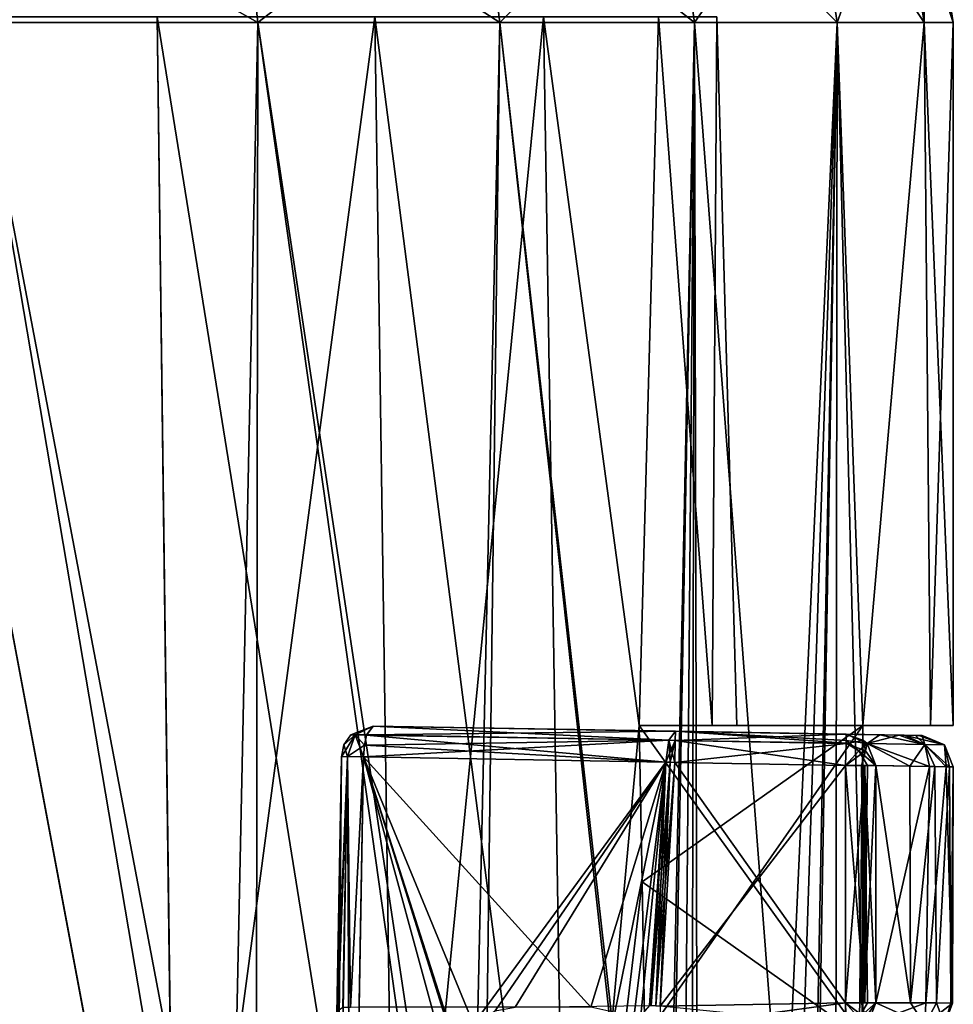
# Model space of a CAD drawing. Header units: millimetres. Extents: x -36.5 to 36.5, y -8.8 to 41.6.
# Tile 427 of 428: x 29 to 35, y 31.8 to 38.1. Entities that reach past the tile are written whole.
import ezdxf

# ---------------------------------------------------------------- set-up
doc = ezdxf.new("R2010")
doc.units = ezdxf.units.MM
doc.header["$LTSCALE"] = 65.185185
for name, color, linetype in [('325', 7, 'CONTINUOUS'), ('339', 7, 'CONTINUOUS'), ('372', 7, 'CONTINUOUS'), ('373', 7, 'CONTINUOUS'), ('374', 7, 'CONTINUOUS'), ('382', 7, 'CONTINUOUS'), ('629', 7, 'CONTINUOUS'), ('630', 7, 'CONTINUOUS'), ('631', 7, 'CONTINUOUS'), ('643', 7, 'CONTINUOUS'), ('644', 7, 'CONTINUOUS'), ('646', 7, 'CONTINUOUS'), ('660', 7, 'CONTINUOUS'), ('663', 7, 'CONTINUOUS'), ('664', 7, 'CONTINUOUS'), ('665', 7, 'CONTINUOUS'), ('666', 7, 'CONTINUOUS'), ('905', 7, 'CONTINUOUS'), ('911', 7, 'CONTINUOUS'), ('912', 7, 'CONTINUOUS'), ('913', 7, 'CONTINUOUS'), ('914', 7, 'CONTINUOUS'), ('915', 7, 'CONTINUOUS'), ('916', 7, 'CONTINUOUS'), ('917', 7, 'CONTINUOUS'), ('918', 7, 'CONTINUOUS'), ('919', 7, 'CONTINUOUS'), ('920', 7, 'CONTINUOUS'), ('921', 7, 'CONTINUOUS'), ('922', 7, 'CONTINUOUS'), ('923', 7, 'CONTINUOUS'), ('924', 7, 'CONTINUOUS'), ('925', 7, 'CONTINUOUS'), ('926', 7, 'CONTINUOUS'), ('928', 7, 'CONTINUOUS'), ('929', 7, 'CONTINUOUS')]:
    doc.layers.add(name, color=color, linetype=linetype)

msp = doc.modelspace()

# ---------------------------------------------------------------- linework, layer by layer
at = {"layer": '325', "color": 7, "linetype": 'Continuous'}
for points in [[(30.3481, 28.6, -10.9443), (28.5649, 28.6, -12.4184), (28.7343, 38.1, -12.2971), (30.3481, 28.6, -10.9443)], [(28.8652, 28.6, 12.2009), (30.5356, 28.6, 10.7604), (28.7343, 38.1, 12.2971), (28.8652, 28.6, 12.2009)], [(28.7343, 38.1, 12.2971), (30.5356, 28.6, 10.7604), (30.548, 38.1, 10.748), (28.7343, 38.1, 12.2971)], [(30.548, 38.1, -10.748), (30.3481, 28.6, -10.9443), (28.7343, 38.1, -12.2971), (30.548, 38.1, -10.748)], [(31.887, 28.6, -9.2165), (30.3481, 28.6, -10.9443), (30.548, 38.1, -10.748), (31.887, 28.6, -9.2165)], [(30.5356, 28.6, 10.7604), (31.9768, 28.6, 9.0975), (30.548, 38.1, 10.748), (30.5356, 28.6, 10.7604)], [(30.548, 38.1, 10.748), (31.9768, 28.6, 9.0975), (32.097, 38.1, 8.9344), (30.548, 38.1, 10.748)], [(32.097, 38.1, -8.9344), (31.887, 28.6, -9.2165), (30.548, 38.1, -10.748), (32.097, 38.1, -8.9344)], [(33.1459, 28.6, -7.275), (31.887, 28.6, -9.2165), (32.097, 38.1, -8.9344), (33.1459, 28.6, -7.275)], [(31.9768, 28.6, 9.0975), (33.1665, 28.6, 7.2373), (32.097, 38.1, 8.9344), (31.9768, 28.6, 9.0975)], [(32.097, 38.1, 8.9344), (33.1665, 28.6, 7.2373), (33.3433, 38.1, 6.9007), (32.097, 38.1, 8.9344)], [(33.3433, 38.1, -6.9007), (33.1459, 28.6, -7.275), (32.097, 38.1, -8.9344), (33.3433, 38.1, -6.9007)], [(33.2267, 24.3015, -7.1249), (33.1459, 28.6, -7.275), (33.3433, 38.1, -6.9007), (33.2267, 24.3015, -7.1249)], [(33.1665, 28.6, 7.2373), (34.0712, 28.6, 5.2318), (33.3433, 38.1, 6.9007), (33.1665, 28.6, 7.2373)], [(33.3059, 19.9674, -6.9735), (33.2267, 24.3015, -7.1249), (33.3433, 38.1, -6.9007), (33.3059, 19.9674, -6.9735)], [(33.3885, 19.0001, -6.8115), (33.3059, 19.9674, -6.9735), (33.3433, 38.1, -6.9007), (33.3885, 19.0001, -6.8115)], [(33.3433, 38.1, 6.9007), (34.0712, 28.6, 5.2318), (34.256, 38.1, 4.6971), (33.3433, 38.1, 6.9007)], [(34.256, 38.1, -4.6971), (33.3885, 19.0001, -6.8115), (33.3433, 38.1, -6.9007), (34.256, 38.1, -4.6971)], [(33.5953, 18.0639, -6.3826), (33.3885, 19.0001, -6.8115), (34.256, 38.1, -4.6971), (33.5953, 18.0639, -6.3826)], [(33.8976, 17.2471, -5.6843), (33.5953, 18.0639, -6.3826), (34.256, 38.1, -4.6971), (33.8976, 17.2471, -5.6843)], [(34.2321, 16.6509, -4.7691), (33.8976, 17.2471, -5.6843), (34.256, 38.1, -4.6971), (34.2321, 16.6509, -4.7691)], [(34.0712, 28.6, 5.2318), (34.4213, 31.6, 4.1541), (34.256, 38.1, 4.6971), (34.0712, 28.6, 5.2318)], [(34.4213, 33.6, -4.1541), (34.2321, 16.6509, -4.7691), (34.256, 38.1, -4.6971), (34.4213, 33.6, -4.1541)], [(34.8129, 38.1, -2.3778), (34.4213, 33.6, -4.1541), (34.256, 38.1, -4.6971), (34.8129, 38.1, -2.3778)], [(34.4213, 31.6, 4.1541), (34.4213, 33.6, 4.1541), (34.256, 38.1, 4.6971), (34.4213, 31.6, 4.1541)], [(34.256, 38.1, 4.6971), (34.4213, 33.6, 4.1541), (34.8129, 38.1, 2.3778), (34.256, 38.1, 4.6971)], [(34.8545, 33.6, -2.0983), (34.4213, 33.6, -4.1541), (34.8129, 38.1, -2.3778), (34.8545, 33.6, -2.0983)], [(34.4213, 33.6, 4.1541), (34.8545, 33.6, 2.0983), (34.8129, 38.1, 2.3778), (34.4213, 33.6, 4.1541)], [(35, 38.1, 0), (34.8545, 33.6, -2.0983), (34.8129, 38.1, -2.3778), (35, 38.1, 0)], [(34.8545, 33.6, 2.0983), (35, 33.6), (34.8129, 38.1, 2.3778), (34.8545, 33.6, 2.0983)], [(34.8129, 38.1, 2.3778), (35, 33.6), (35, 38.1, 0), (34.8129, 38.1, 2.3778)], [(35, 33.6), (34.8545, 33.6, -2.0983), (35, 38.1, 0), (35, 33.6)], [(34.4213, 33.6, -4.1541), (34.4213, 31.6, -4.1541), (34.2321, 16.6509, -4.7691), (34.4213, 33.6, -4.1541)]]:
    msp.add_3dface(points, dxfattribs=at)
at = {"layer": '339', "color": 7, "linetype": 'Continuous'}
for points in [[(28.7343, 38.1, 12.2971), (30.548, 38.1, 10.748), (28.6342, 39.1784, 12.1593), (28.7343, 38.1, 12.2971)], [(30.548, 38.1, 10.748), (30.4276, 39.1784, 10.6276), (28.6342, 39.1784, 12.1593), (30.548, 38.1, 10.748)], [(28.7343, 38.1, -12.2971), (28.6342, 39.1784, -12.1593), (30.4276, 39.1784, -10.6276), (28.7343, 38.1, -12.2971)], [(30.548, 38.1, -10.748), (28.7343, 38.1, -12.2971), (30.4276, 39.1784, -10.6276), (30.548, 38.1, -10.748)], [(30.548, 38.1, 10.748), (32.097, 38.1, 8.9344), (30.4276, 39.1784, 10.6276), (30.548, 38.1, 10.748)], [(32.097, 38.1, 8.9344), (31.9593, 39.1784, 8.8342), (30.4276, 39.1784, 10.6276), (32.097, 38.1, 8.9344)], [(30.548, 38.1, -10.748), (30.4276, 39.1784, -10.6276), (31.9593, 39.1784, -8.8342), (30.548, 38.1, -10.748)], [(32.097, 38.1, -8.9344), (30.548, 38.1, -10.748), (31.9593, 39.1784, -8.8342), (32.097, 38.1, -8.9344)], [(32.097, 38.1, 8.9344), (33.3433, 38.1, 6.9007), (31.9593, 39.1784, 8.8342), (32.097, 38.1, 8.9344)], [(33.3433, 38.1, 6.9007), (33.1916, 39.1784, 6.8233), (31.9593, 39.1784, 8.8342), (33.3433, 38.1, 6.9007)], [(32.097, 38.1, -8.9344), (31.9593, 39.1784, -8.8342), (33.1916, 39.1784, -6.8233), (32.097, 38.1, -8.9344)], [(33.3433, 38.1, -6.9007), (32.097, 38.1, -8.9344), (33.1916, 39.1784, -6.8233), (33.3433, 38.1, -6.9007)], [(33.3433, 38.1, 6.9007), (34.256, 38.1, 4.6971), (33.1916, 39.1784, 6.8233), (33.3433, 38.1, 6.9007)], [(34.256, 38.1, 4.6971), (34.0941, 39.1784, 4.6444), (33.1916, 39.1784, 6.8233), (34.256, 38.1, 4.6971)], [(33.3433, 38.1, -6.9007), (33.1916, 39.1784, -6.8233), (34.0941, 39.1784, -4.6444), (33.3433, 38.1, -6.9007)], [(34.256, 38.1, -4.6971), (33.3433, 38.1, -6.9007), (34.0941, 39.1784, -4.6444), (34.256, 38.1, -4.6971)], [(34.256, 38.1, 4.6971), (34.8129, 38.1, 2.3778), (34.0941, 39.1784, 4.6444), (34.256, 38.1, 4.6971)], [(34.8129, 38.1, 2.3778), (34.6447, 39.1784, 2.3512), (34.0941, 39.1784, 4.6444), (34.8129, 38.1, 2.3778)], [(34.256, 38.1, -4.6971), (34.0941, 39.1784, -4.6444), (34.6447, 39.1784, -2.3512), (34.256, 38.1, -4.6971)], [(34.8129, 38.1, -2.3778), (34.256, 38.1, -4.6971), (34.6447, 39.1784, -2.3512), (34.8129, 38.1, -2.3778)], [(34.8129, 38.1, 2.3778), (35, 38.1, 0), (34.6447, 39.1784, 2.3512), (34.8129, 38.1, 2.3778)], [(35, 38.1, 0), (34.8297, 39.1784), (34.6447, 39.1784, 2.3512), (35, 38.1, 0)], [(34.8129, 38.1, -2.3778), (34.6447, 39.1784, -2.3512), (34.8297, 39.1784), (34.8129, 38.1, -2.3778)], [(35, 38.1, 0), (34.8129, 38.1, -2.3778), (34.8297, 39.1784), (35, 38.1, 0)]]:
    msp.add_3dface(points, dxfattribs=at)
at = {"layer": '372', "color": 7, "linetype": 'Continuous'}
for points in [[(34.4213, 33.6, -4.1541), (34.8545, 33.6, -2.0983), (32.9897, 33.6, -4.1041), (34.4213, 33.6, -4.1541)], [(34.8545, 33.6, -2.0983), (33.4564, 33.6, -2.077), (32.9897, 33.6, -4.1041), (34.8545, 33.6, -2.0983)], [(34.8545, 33.6, 2.0983), (34.4213, 33.6, 4.1541), (32.9897, 33.6, 4.1041), (34.8545, 33.6, 2.0983)], [(34.8545, 33.6, 2.0983), (32.9897, 33.6, 4.1041), (33.4564, 33.6, 2.077), (34.8545, 33.6, 2.0983)], [(34.8545, 33.6, -2.0983), (35, 33.6), (33.4564, 33.6, -2.077), (34.8545, 33.6, -2.0983)], [(35, 33.6), (33.6135, 33.6), (33.4564, 33.6, -2.077), (35, 33.6)], [(34.8545, 33.6, 2.0983), (33.4564, 33.6, 2.077), (33.6135, 33.6), (34.8545, 33.6, 2.0983)], [(35, 33.6), (34.8545, 33.6, 2.0983), (33.6135, 33.6), (35, 33.6)]]:
    msp.add_3dface(points, dxfattribs=at)
at = {"layer": '373', "color": 7, "linetype": 'Continuous'}
for points in [[(34.4213, 33.6, 4.1541), (34.4213, 31.6, 4.1541), (32.9897, 33.6, 4.1041), (34.4213, 33.6, 4.1541)], [(34.4213, 31.6, 4.1541), (33.0078, 32.6003, 4.1047), (32.9897, 33.6, 4.1041), (34.4213, 31.6, 4.1541)], [(34.4213, 31.6, 4.1541), (33.0259, 31.6, 4.1054), (33.0078, 32.6003, 4.1047), (34.4213, 31.6, 4.1541)]]:
    msp.add_3dface(points, dxfattribs=at)
at = {"layer": '374', "color": 7, "linetype": 'Continuous'}
for points in [[(34.4213, 33.6, -4.1541), (32.9897, 33.6, -4.1041), (33.0078, 32.6003, -4.1047), (34.4213, 33.6, -4.1541)], [(33.0259, 31.6, -4.1054), (34.4213, 33.6, -4.1541), (33.0078, 32.6003, -4.1047), (33.0259, 31.6, -4.1054)], [(34.4213, 31.6, -4.1541), (34.4213, 33.6, -4.1541), (33.0259, 31.6, -4.1054), (34.4213, 31.6, -4.1541)]]:
    msp.add_3dface(points, dxfattribs=at)
at = {"layer": '382', "color": 7, "linetype": 'Continuous'}
for points in [[(28.338, 28.6, -10.9696), (30.0271, 28.6, -9.4147), (28.2358, 38.1349, -10.8383), (28.338, 28.6, -10.9696)], [(28.2358, 38.1349, -10.8383), (30.0271, 28.6, -9.4147), (29.9046, 38.1349, -9.302), (28.2358, 38.1349, -10.8383)], [(30.027, 28.6, 9.4148), (28.3379, 28.6, 10.9697), (28.2358, 38.1349, 10.8383), (30.027, 28.6, 9.4148)], [(29.9046, 38.1349, 9.302), (30.027, 28.6, 9.4148), (28.2358, 38.1349, 10.8383), (29.9046, 38.1349, 9.302)], [(29.9046, 38.1349, -9.302), (30.0271, 28.6, -9.4147), (31.2979, 38.1349, -7.512), (29.9046, 38.1349, -9.302)], [(31.4372, 28.6, 7.6031), (30.027, 28.6, 9.4148), (29.9046, 38.1349, 9.302), (31.4372, 28.6, 7.6031)], [(31.2979, 38.1349, 7.512), (31.4372, 28.6, 7.6031), (29.9046, 38.1349, 9.302), (31.2979, 38.1349, 7.512)], [(30.0271, 28.6, -9.4147), (31.4372, 28.6, -7.603), (31.2979, 38.1349, -7.512), (30.0271, 28.6, -9.4147)], [(31.2979, 38.1349, -7.512), (31.4372, 28.6, -7.603), (32.3775, 38.1349, -5.517), (31.2979, 38.1349, -7.512)], [(32.5299, 28.6, 5.584), (31.4372, 28.6, 7.6031), (31.2979, 38.1349, 7.512), (32.5299, 28.6, 5.584)], [(32.3775, 38.1349, 5.517), (32.5299, 28.6, 5.584), (31.2979, 38.1349, 7.512), (32.3775, 38.1349, 5.517)], [(31.4372, 28.6, -7.603), (32.5299, 28.6, -5.5838), (32.3775, 38.1349, -5.517), (31.4372, 28.6, -7.603)], [(32.5299, 28.6, -5.5838), (32.9897, 33.6, -4.1041), (32.3775, 38.1349, -5.517), (32.5299, 28.6, -5.5838)], [(32.9897, 33.6, 4.1041), (32.5299, 28.6, 5.584), (32.3775, 38.1349, 5.517), (32.9897, 33.6, 4.1041)], [(33.114, 38.1349, 3.3716), (32.9897, 33.6, 4.1041), (32.3775, 38.1349, 5.517), (33.114, 38.1349, 3.3716)], [(32.3775, 38.1349, -5.517), (32.9897, 33.6, -4.1041), (33.114, 38.1349, -3.3716), (32.3775, 38.1349, -5.517)], [(33.4564, 33.6, 2.077), (32.9897, 33.6, 4.1041), (33.114, 38.1349, 3.3716), (33.4564, 33.6, 2.077)], [(32.9897, 33.6, -4.1041), (33.4564, 33.6, -2.077), (33.114, 38.1349, -3.3716), (32.9897, 33.6, -4.1041)], [(33.4874, 38.1349, 1.1342), (33.4564, 33.6, 2.077), (33.114, 38.1349, 3.3716), (33.4874, 38.1349, 1.1342)], [(33.114, 38.1349, -3.3716), (33.4564, 33.6, -2.077), (33.4874, 38.1349, -1.1342), (33.114, 38.1349, -3.3716)], [(33.6135, 33.6), (33.4564, 33.6, 2.077), (33.4874, 38.1349, 1.1342), (33.6135, 33.6)], [(33.4564, 33.6, -2.077), (33.6135, 33.6), (33.4874, 38.1349, -1.1342), (33.4564, 33.6, -2.077)], [(33.4874, 38.1349, -1.1342), (33.6135, 33.6), (33.4874, 38.1349, 1.1342), (33.4874, 38.1349, -1.1342)], [(33.0078, 32.6003, 4.1047), (32.5299, 28.6, 5.584), (32.9897, 33.6, 4.1041), (33.0078, 32.6003, 4.1047)], [(32.9897, 33.6, -4.1041), (32.5299, 28.6, -5.5838), (33.0078, 32.6003, -4.1047), (32.9897, 33.6, -4.1041)], [(33.0259, 31.6, -4.1054), (33.0078, 32.6003, -4.1047), (32.5299, 28.6, -5.5838), (33.0259, 31.6, -4.1054)], [(33.0259, 31.6, 4.1054), (32.5299, 28.6, 5.584), (33.0078, 32.6003, 4.1047), (33.0259, 31.6, 4.1054)]]:
    msp.add_3dface(points, dxfattribs=at)
at = {"layer": '629', "color": 7, "linetype": 'Continuous'}
for points in [[(33.1245, 31.8038, 4), (34.3107, 33.3437, 4), (33.2177, 33.3628, 4), (33.1245, 31.8038, 4)], [(34.3107, 31.8245, 4), (34.3107, 33.3437, 4), (33.1245, 31.8038, 4), (34.3107, 31.8245, 4)]]:
    msp.add_3dface(points, dxfattribs=at)
at = {"layer": '630', "color": 7, "linetype": 'Continuous'}
for points in [[(34.7223, 33.3399, 2.892), (34.5042, 33.3437, 3.8507), (34.7253, 31.8241, 2.8768), (34.7223, 33.3399, 2.892)], [(34.7253, 31.8241, 2.8768), (34.5042, 33.3437, 3.8507), (34.5042, 31.8245, 3.8507), (34.7253, 31.8241, 2.8768)], [(34.5042, 33.3437, -3.8507), (34.8484, 33.3378, -2.1417), (34.5042, 31.8245, -3.8507), (34.5042, 33.3437, -3.8507)], [(34.5042, 31.8245, -3.8507), (34.8484, 33.3378, -2.1417), (34.8249, 31.824, -2.3003), (34.5042, 31.8245, -3.8507)], [(34.8814, 33.3372, 1.8954), (34.7223, 33.3399, 2.892), (34.7253, 31.8241, 2.8768), (34.8814, 33.3372, 1.8954)], [(34.8484, 33.3378, -2.1417), (34.9538, 33.336, -1.1841), (34.8249, 31.824, -2.3003), (34.8484, 33.3378, -2.1417)], [(34.892, 31.8239, 1.8089), (34.8814, 33.3372, 1.8954), (34.7253, 31.8241, 2.8768), (34.892, 31.8239, 1.8089)], [(34.8249, 31.824, -2.3003), (34.9538, 33.336, -1.1841), (34.9947, 31.8237, -0.4019), (34.8249, 31.824, -2.3003)], [(34.9753, 33.3356, 0.8659), (34.8814, 33.3372, 1.8954), (34.892, 31.8239, 1.8089), (34.9753, 33.3356, 0.8659)], [(34.9841, 31.8237, 0.6947), (34.9753, 33.3356, 0.8659), (34.892, 31.8239, 1.8089), (34.9841, 31.8237, 0.6947)], [(34.9538, 33.336, -1.1841), (34.999, 33.3352, -0.171), (34.9947, 31.8237, -0.4019), (34.9538, 33.336, -1.1841)], [(34.999, 33.3352, -0.171), (34.9753, 33.3356, 0.8659), (34.9841, 31.8237, 0.6947), (34.999, 33.3352, -0.171)], [(34.9947, 31.8237, -0.4019), (34.999, 33.3352, -0.171), (34.9841, 31.8237, 0.6947), (34.9947, 31.8237, -0.4019)]]:
    msp.add_3dface(points, dxfattribs=at)
at = {"layer": '631', "color": 7, "linetype": 'Continuous'}
for points in [[(33.1245, 31.8038, -4), (33.2177, 33.3628, -4), (34.3107, 31.8245, -4), (33.1245, 31.8038, -4)], [(33.2177, 33.3628, -4), (34.3107, 33.3437, -4), (34.3107, 31.8245, -4), (33.2177, 33.3628, -4)]]:
    msp.add_3dface(points, dxfattribs=at)
at = {"layer": '643', "color": 7, "linetype": 'Continuous'}
for points in [[(31.0034, 28.7965, 3.2685), (31.0838, 33.4, 3.209), (31.0489, 31.4035, -3.0344), (31.0034, 28.7965, 3.2685)], [(31.0838, 33.4, 3.209), (31.0838, 33.4, -3.209), (31.0489, 31.4035, -3.0344), (31.0838, 33.4, 3.209)], [(31.0489, 31.4035, -3.0344), (31.0838, 33.4, -3.209), (31.0507, 31.5067, -3.0739), (31.0489, 31.4035, -3.0344)], [(31.0507, 31.5067, -3.0739), (31.0838, 33.4, -3.209), (31.0515, 31.5506, -3.0952), (31.0507, 31.5067, -3.0739)], [(31.0838, 33.4, -3.209), (31.0543, 31.7126, -3.2308), (31.0515, 31.5506, -3.0952), (31.0838, 33.4, -3.209)]]:
    msp.add_3dface(points, dxfattribs=at)
at = {"layer": '644', "color": 7, "linetype": 'Continuous'}
for points in [[(31.145, 28.7965, 3.4597), (31.7681, 31.4035, 3.6024), (31.2254, 33.4, 3.4002), (31.145, 28.7965, 3.4597)], [(31.8206, 31.5377, 3.616), (31.93, 31.6892, 3.6466), (31.2254, 33.4, 3.4002), (31.8206, 31.5377, 3.616)], [(31.2254, 33.4, 3.4002), (31.93, 31.6892, 3.6466), (33.1594, 33.3663, 3.9913), (31.2254, 33.4, 3.4002)], [(31.8129, 31.5217, 3.6139), (31.8206, 31.5377, 3.616), (31.2254, 33.4, 3.4002), (31.8129, 31.5217, 3.6139)], [(31.7681, 31.4035, 3.6024), (31.8129, 31.5217, 3.6139), (31.2254, 33.4, 3.4002), (31.7681, 31.4035, 3.6024)], [(31.93, 31.6892, 3.6466), (32.0673, 31.7737, 3.687), (33.1594, 33.3663, 3.9913), (31.93, 31.6892, 3.6466)], [(32.0673, 31.7737, 3.687), (32.1961, 31.7965, 3.7259), (33.1594, 33.3663, 3.9913), (32.0673, 31.7737, 3.687)], [(33.1594, 33.3663, 3.9913), (32.1961, 31.7965, 3.7259), (33.0662, 31.8073, 3.9913), (33.1594, 33.3663, 3.9913)]]:
    msp.add_3dface(points, dxfattribs=at)
at = {"layer": '646', "color": 7, "linetype": 'Continuous'}
for points in [[(31.2254, 33.4, -3.4002), (32.6805, 31.7965, -3.8737), (31.1974, 31.7965, -3.421), (31.2254, 33.4, -3.4002)], [(33.1594, 33.3663, -3.9913), (32.6805, 31.7965, -3.8737), (31.2254, 33.4, -3.4002), (33.1594, 33.3663, -3.9913)], [(32.8346, 31.7626, -3.9214), (32.6805, 31.7965, -3.8737), (33.1594, 33.3663, -3.9913), (32.8346, 31.7626, -3.9214)], [(32.9493, 31.6806, -3.9579), (32.8346, 31.7626, -3.9214), (33.1594, 33.3663, -3.9913), (32.9493, 31.6806, -3.9579)], [(32.9991, 31.7438, -3.9719), (32.9493, 31.6806, -3.9579), (33.1594, 33.3663, -3.9913), (32.9991, 31.7438, -3.9719)], [(33.0564, 31.8071, -3.9883), (32.9991, 31.7438, -3.9719), (33.1594, 33.3663, -3.9913), (33.0564, 31.8071, -3.9883)], [(33.0662, 31.8073, -3.9913), (33.0564, 31.8071, -3.9883), (33.1594, 33.3663, -3.9913), (33.0662, 31.8073, -3.9913)]]:
    msp.add_3dface(points, dxfattribs=at)
at = {"layer": '660', "color": 7, "linetype": 'Continuous'}
for points in [[(31.2872, 33.5965, 3.209), (33.2212, 33.5628, 3.8), (34.5307, 33.5399, 2.8531), (31.2872, 33.5965, 3.209)], [(31.2872, 33.5965, -3.209), (31.2872, 33.5965, 3.209), (34.653, 33.5378, -2.1136), (31.2872, 33.5965, -3.209)], [(34.653, 33.5378, -2.1136), (31.2872, 33.5965, 3.209), (34.7584, 33.5359, -1.1684), (34.653, 33.5378, -2.1136)], [(34.7584, 33.5359, -1.1684), (31.2872, 33.5965, 3.209), (34.8014, 33.5352, -0.1689), (34.7584, 33.5359, -1.1684)], [(34.8014, 33.5352, -0.1689), (31.2872, 33.5965, 3.209), (34.7791, 33.5356, 0.8539), (34.8014, 33.5352, -0.1689)], [(34.7791, 33.5356, 0.8539), (31.2872, 33.5965, 3.209), (34.6858, 33.5372, 1.8704), (34.7791, 33.5356, 0.8539)], [(34.6858, 33.5372, 1.8704), (31.2872, 33.5965, 3.209), (34.5307, 33.5399, 2.8531), (34.6858, 33.5372, 1.8704)], [(33.2212, 33.5628, -3.8), (31.2872, 33.5965, -3.209), (34.3142, 33.5437, -3.8), (33.2212, 33.5628, -3.8)], [(34.3142, 33.5437, -3.8), (31.2872, 33.5965, -3.209), (34.653, 33.5378, -2.1136), (34.3142, 33.5437, -3.8)], [(33.2212, 33.5628, 3.8), (34.3142, 33.5437, 3.8), (34.5307, 33.5399, 2.8531), (33.2212, 33.5628, 3.8)]]:
    msp.add_3dface(points, dxfattribs=at)
at = {"layer": '663', "color": 7, "linetype": 'Continuous'}
for points in [[(31.123, 33.4009, 3.328), (31.0838, 33.4, 3.209), (31.0444, 28.7957, 3.3898), (31.123, 33.4009, 3.328)], [(31.145, 28.7965, 3.4597), (31.123, 33.4009, 3.328), (31.0444, 28.7957, 3.3898), (31.145, 28.7965, 3.4597)], [(31.145, 28.7965, 3.4597), (31.2254, 33.4, 3.4002), (31.123, 33.4009, 3.328), (31.145, 28.7965, 3.4597)], [(31.0838, 33.4, 3.209), (31.0034, 28.7965, 3.2685), (31.0444, 28.7957, 3.3898), (31.0838, 33.4, 3.209)]]:
    msp.add_3dface(points, dxfattribs=at)
at = {"layer": '664', "color": 7, "linetype": 'Continuous'}
for points in [[(31.0543, 31.7126, -3.2308), (31.0838, 33.4, -3.209), (31.123, 33.4009, -3.328), (31.0543, 31.7126, -3.2308)], [(31.0543, 31.7126, -3.2308), (31.123, 33.4009, -3.328), (31.0633, 31.7729, -3.2856), (31.0543, 31.7126, -3.2308)], [(31.123, 33.4009, -3.328), (31.0935, 31.7957, -3.3467), (31.0633, 31.7729, -3.2856), (31.123, 33.4009, -3.328)], [(31.1414, 31.7959, -3.3938), (31.0935, 31.7957, -3.3467), (31.123, 33.4009, -3.328), (31.1414, 31.7959, -3.3938)], [(31.2254, 33.4, -3.4002), (31.1414, 31.7959, -3.3938), (31.123, 33.4009, -3.328), (31.2254, 33.4, -3.4002)], [(31.2254, 33.4, -3.4002), (31.1974, 31.7965, -3.421), (31.1414, 31.7959, -3.3938), (31.2254, 33.4, -3.4002)]]:
    msp.add_3dface(points, dxfattribs=at)
at = {"layer": '665', "color": 7, "linetype": 'Continuous'}
for points in [[(33.1594, 33.3663, 3.9913), (33.0662, 31.8073, 3.9913), (33.095, 31.8056, 3.9978), (33.1594, 33.3663, 3.9913)], [(33.1882, 33.3645, 3.9978), (33.1594, 33.3663, 3.9913), (33.095, 31.8056, 3.9978), (33.1882, 33.3645, 3.9978)], [(33.1245, 31.8038, 4), (33.1882, 33.3645, 3.9978), (33.095, 31.8056, 3.9978), (33.1245, 31.8038, 4)], [(33.1245, 31.8038, 4), (33.2177, 33.3628, 4), (33.1882, 33.3645, 3.9978), (33.1245, 31.8038, 4)]]:
    msp.add_3dface(points, dxfattribs=at)
at = {"layer": '666', "color": 7, "linetype": 'Continuous'}
for points in [[(33.0662, 31.8073, -3.9913), (33.1594, 33.3663, -3.9913), (33.1882, 33.3645, -3.9978), (33.0662, 31.8073, -3.9913)], [(33.0662, 31.8073, -3.9913), (33.1882, 33.3645, -3.9978), (33.095, 31.8056, -3.9978), (33.0662, 31.8073, -3.9913)], [(33.1882, 33.3645, -3.9978), (33.2177, 33.3628, -4), (33.095, 31.8056, -3.9978), (33.1882, 33.3645, -3.9978)], [(33.2177, 33.3628, -4), (33.1245, 31.8038, -4), (33.095, 31.8056, -3.9978), (33.2177, 33.3628, -4)]]:
    msp.add_3dface(points, dxfattribs=at)
at = {"layer": '905', "color": 7, "linetype": 'Continuous'}
for points in [[(34.3107, 31.8245, 4), (33.1245, 31.8038, 4), (33.127, 31.6628, 3.9418), (34.3107, 31.8245, 4)], [(34.3107, 31.8245, 4), (33.127, 31.6628, 3.9418), (34.3132, 31.6826, 3.9409), (34.3107, 31.8245, 4)]]:
    msp.add_3dface(points, dxfattribs=at)
at = {"layer": '911', "color": 7, "linetype": 'Continuous'}
msp.add_3dface([(33.1245, 31.8038, -4), (34.3107, 31.8245, -4), (34.3131, 31.6835, -3.9418), (33.1245, 31.8038, -4)], dxfattribs=at)
at = {"layer": '912', "color": 7, "linetype": 'Continuous'}
for points in [[(34.5042, 31.8245, -3.8507), (34.8249, 31.824, -2.3003), (34.4487, 31.6843, -3.836), (34.5042, 31.8245, -3.8507)], [(34.8249, 31.824, -2.3003), (34.8186, 31.6837, -1.9342), (34.4487, 31.6843, -3.836), (34.8249, 31.824, -2.3003)], [(34.5042, 31.8245, 3.8507), (34.4488, 31.6844, 3.8362), (34.8187, 31.6837, 1.9339), (34.5042, 31.8245, 3.8507)], [(34.7253, 31.8241, 2.8768), (34.5042, 31.8245, 3.8507), (34.8187, 31.6837, 1.9339), (34.7253, 31.8241, 2.8768)], [(34.892, 31.8239, 1.8089), (34.7253, 31.8241, 2.8768), (34.8187, 31.6837, 1.9339), (34.892, 31.8239, 1.8089)], [(34.8249, 31.824, -2.3003), (34.9947, 31.8237, -0.4019), (34.8186, 31.6837, -1.9342), (34.8249, 31.824, -2.3003)], [(34.9947, 31.8237, -0.4019), (34.9427, 31.6835, -0.0002), (34.8186, 31.6837, -1.9342), (34.9947, 31.8237, -0.4019)], [(34.892, 31.8239, 1.8089), (34.8187, 31.6837, 1.9339), (34.9427, 31.6835, -0.0002), (34.892, 31.8239, 1.8089)], [(34.9841, 31.8237, 0.6947), (34.892, 31.8239, 1.8089), (34.9427, 31.6835, -0.0002), (34.9841, 31.8237, 0.6947)], [(34.9947, 31.8237, -0.4019), (34.9841, 31.8237, 0.6947), (34.9427, 31.6835, -0.0002), (34.9947, 31.8237, -0.4019)]]:
    msp.add_3dface(points, dxfattribs=at)
at = {"layer": '913', "color": 7, "linetype": 'Continuous'}
for points in [[(33.2202, 33.5041, -3.9415), (33.2212, 33.5628, -3.8), (34.3132, 33.4859, -3.9406), (33.2202, 33.5041, -3.9415)], [(33.2212, 33.5628, -3.8), (34.3142, 33.5437, -3.8), (34.3135, 33.5043, -3.9192), (33.2212, 33.5628, -3.8)], [(34.3132, 33.4859, -3.9406), (33.2212, 33.5628, -3.8), (34.3135, 33.5043, -3.9192), (34.3132, 33.4859, -3.9406)], [(34.3107, 33.3437, -4), (33.2177, 33.3628, -4), (33.2202, 33.5041, -3.9415), (34.3107, 33.3437, -4)], [(34.3107, 33.3437, -4), (33.2202, 33.5041, -3.9415), (34.3132, 33.4859, -3.9406), (34.3107, 33.3437, -4)]]:
    msp.add_3dface(points, dxfattribs=at)
at = {"layer": '914', "color": 7, "linetype": 'Continuous'}
for points in [[(33.2212, 33.5628, -3.8), (33.2202, 33.5041, -3.9415), (33.1792, 33.5058, -3.9344), (33.2212, 33.5628, -3.8)], [(33.1882, 33.3645, -3.9978), (33.1594, 33.3663, -3.9913), (33.1792, 33.5058, -3.9344), (33.1882, 33.3645, -3.9978)], [(33.2177, 33.3628, -4), (33.1882, 33.3645, -3.9978), (33.1792, 33.5058, -3.9344), (33.2177, 33.3628, -4)], [(33.2202, 33.5041, -3.9415), (33.2177, 33.3628, -4), (33.1792, 33.5058, -3.9344), (33.2202, 33.5041, -3.9415)]]:
    msp.add_3dface(points, dxfattribs=at)
at = {"layer": '915', "color": 7, "linetype": 'Continuous'}
for points in [[(31.2872, 33.5965, -3.209), (33.1792, 33.5058, -3.9344), (31.2449, 33.5385, -3.3444), (31.2872, 33.5965, -3.209)], [(31.2872, 33.5965, -3.209), (33.2212, 33.5628, -3.8), (33.1792, 33.5058, -3.9344), (31.2872, 33.5965, -3.209)], [(31.2449, 33.5385, -3.3444), (33.1594, 33.3663, -3.9913), (31.2312, 33.4747, -3.3854), (31.2449, 33.5385, -3.3444)], [(33.1792, 33.5058, -3.9344), (33.1594, 33.3663, -3.9913), (31.2449, 33.5385, -3.3444), (33.1792, 33.5058, -3.9344)], [(33.1594, 33.3663, -3.9913), (31.2254, 33.4, -3.4002), (31.2312, 33.4747, -3.3854), (33.1594, 33.3663, -3.9913)]]:
    msp.add_3dface(points, dxfattribs=at)
at = {"layer": '916', "color": 7, "linetype": 'Continuous'}
for points in [[(31.2872, 33.5965, -3.209), (31.1712, 33.5393, -3.2923), (31.1445, 33.5401, -3.209), (31.2872, 33.5965, -3.209)], [(31.2872, 33.5965, -3.209), (31.2449, 33.5385, -3.3444), (31.1712, 33.5393, -3.2923), (31.2872, 33.5965, -3.209)], [(31.1445, 33.5401, -3.209), (31.1712, 33.5393, -3.2923), (31.1001, 33.4757, -3.209), (31.1445, 33.5401, -3.209)], [(31.1712, 33.5393, -3.2923), (31.123, 33.4009, -3.328), (31.1001, 33.4757, -3.209), (31.1712, 33.5393, -3.2923)], [(31.2254, 33.4, -3.4002), (31.123, 33.4009, -3.328), (31.1712, 33.5393, -3.2923), (31.2254, 33.4, -3.4002)], [(31.2312, 33.4747, -3.3854), (31.2254, 33.4, -3.4002), (31.1712, 33.5393, -3.2923), (31.2312, 33.4747, -3.3854)], [(31.2449, 33.5385, -3.3444), (31.2312, 33.4747, -3.3854), (31.1712, 33.5393, -3.2923), (31.2449, 33.5385, -3.3444)], [(31.123, 33.4009, -3.328), (31.0838, 33.4, -3.209), (31.1001, 33.4757, -3.209), (31.123, 33.4009, -3.328)]]:
    msp.add_3dface(points, dxfattribs=at)
at = {"layer": '917', "color": 7, "linetype": 'Continuous'}
for points in [[(31.2872, 33.5965, 3.209), (31.1445, 33.5401, -3.209), (31.1438, 33.5394, 3.209), (31.2872, 33.5965, 3.209)], [(31.2872, 33.5965, -3.209), (31.1445, 33.5401, -3.209), (31.2872, 33.5965, 3.209), (31.2872, 33.5965, -3.209)], [(31.1438, 33.5394, 3.209), (31.1001, 33.4757, -3.209), (31.0999, 33.4752, 3.209), (31.1438, 33.5394, 3.209)], [(31.1445, 33.5401, -3.209), (31.1001, 33.4757, -3.209), (31.1438, 33.5394, 3.209), (31.1445, 33.5401, -3.209)], [(31.1001, 33.4757, -3.209), (31.0838, 33.4, -3.209), (31.0999, 33.4752, 3.209), (31.1001, 33.4757, -3.209)], [(31.0838, 33.4, -3.209), (31.0838, 33.4, 3.209), (31.0999, 33.4752, 3.209), (31.0838, 33.4, -3.209)]]:
    msp.add_3dface(points, dxfattribs=at)
at = {"layer": '918', "color": 7, "linetype": 'Continuous'}
for points in [[(31.2872, 33.5965, 3.209), (31.1438, 33.5394, 3.209), (31.1712, 33.5393, 3.2923), (31.2872, 33.5965, 3.209)], [(31.2872, 33.5965, 3.209), (31.1712, 33.5393, 3.2923), (31.2451, 33.5392, 3.3437), (31.2872, 33.5965, 3.209)], [(31.0838, 33.4, 3.209), (31.123, 33.4009, 3.328), (31.1712, 33.5393, 3.2923), (31.0838, 33.4, 3.209)], [(31.0999, 33.4752, 3.209), (31.0838, 33.4, 3.209), (31.1712, 33.5393, 3.2923), (31.0999, 33.4752, 3.209)], [(31.1438, 33.5394, 3.209), (31.0999, 33.4752, 3.209), (31.1712, 33.5393, 3.2923), (31.1438, 33.5394, 3.209)], [(31.1712, 33.5393, 3.2923), (31.123, 33.4009, 3.328), (31.2313, 33.4751, 3.3853), (31.1712, 33.5393, 3.2923)], [(31.2451, 33.5392, 3.3437), (31.1712, 33.5393, 3.2923), (31.2313, 33.4751, 3.3853), (31.2451, 33.5392, 3.3437)], [(31.123, 33.4009, 3.328), (31.2254, 33.4, 3.4002), (31.2313, 33.4751, 3.3853), (31.123, 33.4009, 3.328)]]:
    msp.add_3dface(points, dxfattribs=at)
at = {"layer": '919', "color": 7, "linetype": 'Continuous'}
for points in [[(33.2212, 33.5628, 3.8), (31.2872, 33.5965, 3.209), (31.2451, 33.5392, 3.3437), (33.2212, 33.5628, 3.8)], [(31.2451, 33.5392, 3.3437), (31.2313, 33.4751, 3.3853), (33.1791, 33.5057, 3.9345), (31.2451, 33.5392, 3.3437)], [(33.2212, 33.5628, 3.8), (31.2451, 33.5392, 3.3437), (33.1791, 33.5057, 3.9345), (33.2212, 33.5628, 3.8)], [(31.2254, 33.4, 3.4002), (33.1594, 33.3663, 3.9913), (33.1791, 33.5057, 3.9345), (31.2254, 33.4, 3.4002)], [(31.2313, 33.4751, 3.3853), (31.2254, 33.4, 3.4002), (33.1791, 33.5057, 3.9345), (31.2313, 33.4751, 3.3853)]]:
    msp.add_3dface(points, dxfattribs=at)
at = {"layer": '920', "color": 7, "linetype": 'Continuous'}
for points in [[(33.2212, 33.5628, 3.8), (33.1791, 33.5057, 3.9345), (33.2202, 33.5042, 3.9414), (33.2212, 33.5628, 3.8)], [(33.1791, 33.5057, 3.9345), (33.1594, 33.3663, 3.9913), (33.2202, 33.5042, 3.9414), (33.1791, 33.5057, 3.9345)], [(33.1594, 33.3663, 3.9913), (33.1882, 33.3645, 3.9978), (33.2202, 33.5042, 3.9414), (33.1594, 33.3663, 3.9913)], [(33.1882, 33.3645, 3.9978), (33.2177, 33.3628, 4), (33.2202, 33.5042, 3.9414), (33.1882, 33.3645, 3.9978)]]:
    msp.add_3dface(points, dxfattribs=at)
at = {"layer": '921', "color": 7, "linetype": 'Continuous'}
for points in [[(34.3142, 33.5437, 3.8), (33.2212, 33.5628, 3.8), (33.2202, 33.5042, 3.9414), (34.3142, 33.5437, 3.8)], [(34.3142, 33.5437, 3.8), (33.2202, 33.5042, 3.9414), (34.3132, 33.4851, 3.9414), (34.3142, 33.5437, 3.8)], [(33.2202, 33.5042, 3.9414), (33.2177, 33.3628, 4), (34.3132, 33.4851, 3.9414), (33.2202, 33.5042, 3.9414)], [(33.2177, 33.3628, 4), (34.3107, 33.3437, 4), (34.3132, 33.4851, 3.9414), (33.2177, 33.3628, 4)]]:
    msp.add_3dface(points, dxfattribs=at)
at = {"layer": '922', "color": 7, "linetype": 'Continuous'}
for points in [[(34.5307, 33.5399, 2.8531), (34.3142, 33.5437, 3.8), (34.4488, 33.484, 3.8351), (34.5307, 33.5399, 2.8531)], [(34.4488, 33.484, 3.8351), (34.3142, 33.5437, 3.8), (34.4262, 33.5044, 3.8288), (34.4488, 33.484, 3.8351)], [(34.3142, 33.5437, -3.8), (34.653, 33.5378, -2.1136), (34.4488, 33.4839, -3.8354), (34.3142, 33.5437, -3.8)], [(34.5307, 33.5399, 2.8531), (34.4488, 33.484, 3.8351), (34.8187, 33.4775, 1.9335), (34.5307, 33.5399, 2.8531)], [(34.653, 33.5378, -2.1136), (34.8187, 33.4775, -1.9337), (34.4488, 33.4839, -3.8354), (34.653, 33.5378, -2.1136)], [(34.6858, 33.5372, 1.8704), (34.5307, 33.5399, 2.8531), (34.8187, 33.4775, 1.9335), (34.6858, 33.5372, 1.8704)], [(34.653, 33.5378, -2.1136), (34.7584, 33.5359, -1.1684), (34.8187, 33.4775, -1.9337), (34.653, 33.5378, -2.1136)], [(34.7791, 33.5356, 0.8539), (34.6858, 33.5372, 1.8704), (34.9427, 33.4753, -0.0002), (34.7791, 33.5356, 0.8539)], [(34.6858, 33.5372, 1.8704), (34.8187, 33.4775, 1.9335), (34.9427, 33.4753, -0.0002), (34.6858, 33.5372, 1.8704)], [(34.7584, 33.5359, -1.1684), (34.8014, 33.5352, -0.1689), (34.8187, 33.4775, -1.9337), (34.7584, 33.5359, -1.1684)], [(34.8014, 33.5352, -0.1689), (34.7791, 33.5356, 0.8539), (34.9427, 33.4753, -0.0002), (34.8014, 33.5352, -0.1689)], [(34.8014, 33.5352, -0.1689), (34.9427, 33.4753, -0.0002), (34.8187, 33.4775, -1.9337), (34.8014, 33.5352, -0.1689)], [(34.5042, 33.3437, 3.8507), (34.7223, 33.3399, 2.892), (34.4488, 33.484, 3.8351), (34.5042, 33.3437, 3.8507)], [(34.4488, 33.484, 3.8351), (34.7223, 33.3399, 2.892), (34.8187, 33.4775, 1.9335), (34.4488, 33.484, 3.8351)], [(34.8484, 33.3378, -2.1417), (34.5042, 33.3437, -3.8507), (34.4488, 33.4839, -3.8354), (34.8484, 33.3378, -2.1417)], [(34.8187, 33.4775, -1.9337), (34.8484, 33.3378, -2.1417), (34.4488, 33.4839, -3.8354), (34.8187, 33.4775, -1.9337)], [(34.7223, 33.3399, 2.892), (34.8814, 33.3372, 1.8954), (34.8187, 33.4775, 1.9335), (34.7223, 33.3399, 2.892)], [(34.8814, 33.3372, 1.8954), (34.9753, 33.3356, 0.8659), (34.8187, 33.4775, 1.9335), (34.8814, 33.3372, 1.8954)], [(34.8187, 33.4775, 1.9335), (34.9753, 33.3356, 0.8659), (34.9427, 33.4753, -0.0002), (34.8187, 33.4775, 1.9335)], [(34.9538, 33.336, -1.1841), (34.8484, 33.3378, -2.1417), (34.8187, 33.4775, -1.9337), (34.9538, 33.336, -1.1841)], [(34.9427, 33.4753, -0.0002), (34.9538, 33.336, -1.1841), (34.8187, 33.4775, -1.9337), (34.9427, 33.4753, -0.0002)], [(34.9753, 33.3356, 0.8659), (34.999, 33.3352, -0.171), (34.9427, 33.4753, -0.0002), (34.9753, 33.3356, 0.8659)], [(34.999, 33.3352, -0.171), (34.9538, 33.336, -1.1841), (34.9427, 33.4753, -0.0002), (34.999, 33.3352, -0.171)]]:
    msp.add_3dface(points, dxfattribs=at)
at = {"layer": '923', "color": 7, "linetype": 'Continuous'}
for points in [[(34.3107, 31.8245, -4), (34.3107, 33.3437, -4), (34.4339, 33.3437, -3.9576), (34.3107, 31.8245, -4)], [(34.3107, 31.8245, -4), (34.4339, 33.3437, -3.9576), (34.4129, 31.8245, -3.9719), (34.3107, 31.8245, -4)], [(34.4129, 31.8245, -3.9719), (34.4339, 33.3437, -3.9576), (34.4319, 31.8245, -3.9591), (34.4129, 31.8245, -3.9719)], [(34.5042, 33.3437, -3.8507), (34.5042, 31.8245, -3.8507), (34.4319, 31.8245, -3.9591), (34.5042, 33.3437, -3.8507)], [(34.4507, 33.3437, -3.9429), (34.5042, 33.3437, -3.8507), (34.4319, 31.8245, -3.9591), (34.4507, 33.3437, -3.9429)], [(34.4339, 33.3437, -3.9576), (34.4507, 33.3437, -3.9429), (34.4319, 31.8245, -3.9591), (34.4339, 33.3437, -3.9576)]]:
    msp.add_3dface(points, dxfattribs=at)
at = {"layer": '924', "color": 7, "linetype": 'Continuous'}
for points in [[(34.3107, 33.3437, 4), (34.3107, 31.8245, 4), (34.4339, 31.8245, 3.9576), (34.3107, 33.3437, 4)], [(34.4128, 33.3437, 3.972), (34.3107, 33.3437, 4), (34.4339, 31.8245, 3.9576), (34.4128, 33.3437, 3.972)], [(34.4319, 33.3437, 3.9591), (34.4128, 33.3437, 3.972), (34.4339, 31.8245, 3.9576), (34.4319, 33.3437, 3.9591)], [(34.5042, 31.8245, 3.8507), (34.5042, 33.3437, 3.8507), (34.4319, 33.3437, 3.9591), (34.5042, 31.8245, 3.8507)], [(34.5042, 31.8245, 3.8507), (34.4319, 33.3437, 3.9591), (34.4506, 31.8245, 3.9429), (34.5042, 31.8245, 3.8507)], [(34.4506, 31.8245, 3.9429), (34.4319, 33.3437, 3.9591), (34.4339, 31.8245, 3.9576), (34.4506, 31.8245, 3.9429)]]:
    msp.add_3dface(points, dxfattribs=at)
at = {"layer": '925', "color": 7, "linetype": 'Continuous'}
for points in [[(34.4262, 33.5044, 3.8288), (34.3142, 33.5437, 3.8), (34.3132, 33.4851, 3.9414), (34.4262, 33.5044, 3.8288)], [(34.3132, 33.4851, 3.9414), (34.3107, 33.3437, 4), (34.4389, 33.4388, 3.9205), (34.3132, 33.4851, 3.9414)], [(34.4262, 33.5044, 3.8288), (34.3132, 33.4851, 3.9414), (34.4389, 33.4388, 3.9205), (34.4262, 33.5044, 3.8288)], [(34.4488, 33.484, 3.8351), (34.4262, 33.5044, 3.8288), (34.4389, 33.4388, 3.9205), (34.4488, 33.484, 3.8351)], [(34.5042, 33.3437, 3.8507), (34.4488, 33.484, 3.8351), (34.4389, 33.4388, 3.9205), (34.5042, 33.3437, 3.8507)], [(34.3107, 33.3437, 4), (34.4128, 33.3437, 3.972), (34.4389, 33.4388, 3.9205), (34.3107, 33.3437, 4)], [(34.4128, 33.3437, 3.972), (34.5042, 33.3437, 3.8507), (34.4389, 33.4388, 3.9205), (34.4128, 33.3437, 3.972)], [(34.5042, 33.3437, 3.8507), (34.4128, 33.3437, 3.972), (34.4319, 33.3437, 3.9591), (34.5042, 33.3437, 3.8507)]]:
    msp.add_3dface(points, dxfattribs=at)
at = {"layer": '926', "color": 7, "linetype": 'Continuous'}
for points in [[(34.3107, 31.8245, 4), (34.4506, 31.8245, 3.9429), (34.4339, 31.8245, 3.9576), (34.3107, 31.8245, 4)], [(34.4506, 31.8245, 3.9429), (34.3107, 31.8245, 4), (34.3961, 31.7297, 3.954), (34.4506, 31.8245, 3.9429)], [(34.3107, 31.8245, 4), (34.3132, 31.6826, 3.9409), (34.3961, 31.7297, 3.954), (34.3107, 31.8245, 4)], [(34.5042, 31.8245, 3.8507), (34.4506, 31.8245, 3.9429), (34.3961, 31.7297, 3.954), (34.5042, 31.8245, 3.8507)], [(34.4488, 31.6844, 3.8362), (34.5042, 31.8245, 3.8507), (34.3961, 31.7297, 3.954), (34.4488, 31.6844, 3.8362)]]:
    msp.add_3dface(points, dxfattribs=at)
at = {"layer": '928', "color": 7, "linetype": 'Continuous'}
for points in [[(34.3142, 33.5437, -3.8), (34.4488, 33.4839, -3.8354), (34.3135, 33.5043, -3.9192), (34.3142, 33.5437, -3.8)], [(34.3107, 33.3437, -4), (34.3132, 33.4859, -3.9406), (34.3962, 33.4388, -3.9537), (34.3107, 33.3437, -4)], [(34.3132, 33.4859, -3.9406), (34.3135, 33.5043, -3.9192), (34.3962, 33.4388, -3.9537), (34.3132, 33.4859, -3.9406)], [(34.3135, 33.5043, -3.9192), (34.4488, 33.4839, -3.8354), (34.3962, 33.4388, -3.9537), (34.3135, 33.5043, -3.9192)], [(34.4488, 33.4839, -3.8354), (34.5042, 33.3437, -3.8507), (34.3962, 33.4388, -3.9537), (34.4488, 33.4839, -3.8354)], [(34.4507, 33.3437, -3.9429), (34.3107, 33.3437, -4), (34.3962, 33.4388, -3.9537), (34.4507, 33.3437, -3.9429)], [(34.5042, 33.3437, -3.8507), (34.4507, 33.3437, -3.9429), (34.3962, 33.4388, -3.9537), (34.5042, 33.3437, -3.8507)], [(34.3107, 33.3437, -4), (34.4507, 33.3437, -3.9429), (34.4339, 33.3437, -3.9576), (34.3107, 33.3437, -4)]]:
    msp.add_3dface(points, dxfattribs=at)
at = {"layer": '929', "color": 7, "linetype": 'Continuous'}
for points in [[(34.3107, 31.8245, -4), (34.4129, 31.8245, -3.9719), (34.4389, 31.7297, -3.9208), (34.3107, 31.8245, -4)], [(34.3131, 31.6835, -3.9418), (34.3107, 31.8245, -4), (34.4389, 31.7297, -3.9208), (34.3131, 31.6835, -3.9418)], [(34.5042, 31.8245, -3.8507), (34.4129, 31.8245, -3.9719), (34.4319, 31.8245, -3.9591), (34.5042, 31.8245, -3.8507)], [(34.4129, 31.8245, -3.9719), (34.5042, 31.8245, -3.8507), (34.4389, 31.7297, -3.9208), (34.4129, 31.8245, -3.9719)], [(34.5042, 31.8245, -3.8507), (34.4487, 31.6843, -3.836), (34.4389, 31.7297, -3.9208), (34.5042, 31.8245, -3.8507)]]:
    msp.add_3dface(points, dxfattribs=at)

doc.saveas('drawing.dxf')
